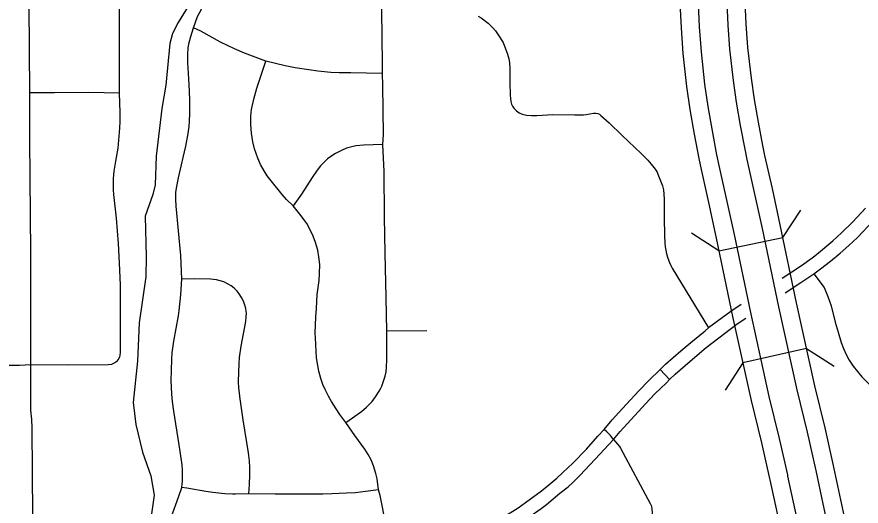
# Model space of a CAD drawing. Extents: x -19 to 366, y -4 to 359.
# Drawn here: x 147.741 to 148.476, y 193.41 to 193.836 of the extents above; entities that cross this region are included whole.
import ezdxf

# ---------------------------------------------------------------- set-up
doc = ezdxf.new("R2010")
doc.units = 0
for name, color, linetype in [('Level 19', 7, 'Continuous'), ('Level 33', 7, 'Continuous'), ('Level 35', 7, 'Continuous'), ('Level 39', 7, 'Continuous'), ('Level 60', 7, 'Continuous')]:
    doc.layers.add(name, color=color, linetype=linetype)

msp = doc.modelspace()

# ---------------------------------------------------------------- linework, layer by layer
at = {"layer": 'Level 19'}
for points in [[(148.31773, 193.85367), (148.31896, 193.82631), (148.32061, 193.80393), (148.32382, 193.77536), (148.32662, 193.75529), (148.33037, 193.73391), (148.33442, 193.71279), (148.33643, 193.70321), (148.34294, 193.67439), (148.34964, 193.64327), (148.36386, 193.57539)], [(148.37961, 193.57869), (148.36539, 193.64662), (148.35866, 193.67785), (148.35216, 193.70663), (148.35021, 193.71595), (148.34621, 193.73682), (148.34253, 193.75779), (148.33979, 193.77737), (148.33664, 193.80542), (148.33503, 193.82727), (148.33382, 193.85413)], [(148.35844, 193.85483), (148.35961, 193.82873), (148.36116, 193.8077), (148.36422, 193.78045), (148.36685, 193.76162), (148.37043, 193.74126), (148.37435, 193.7208), (148.37622, 193.71187), (148.38271, 193.68316), (148.38947, 193.65173), (148.40371, 193.58373)], [(148.41947, 193.58703), (148.40522, 193.65507), (148.39843, 193.68662), (148.39195, 193.71529), (148.39014, 193.72396), (148.38626, 193.74417), (148.38276, 193.76413), (148.3802, 193.78247), (148.37719, 193.80919), (148.37569, 193.82968), (148.37453, 193.85528)], [(148.49138, 193.02327), (148.49393, 193.05829), (148.49485, 193.07246), (148.49538, 193.08667), (148.49574, 193.10401), (148.49586, 193.12129), (148.49576, 193.13841), (148.49548, 193.16088), (148.49342, 193.1934), (148.49138, 193.21746), (148.48967, 193.2375), (148.48708, 193.26312), (148.48463, 193.28072), (148.48087, 193.30488), (148.47569, 193.33434), (148.47387, 193.34375), (148.46392, 193.3888), (148.45811, 193.41579), (148.45197, 193.4443), (148.45175, 193.44555), (148.44443, 193.47837), (148.43534, 193.51502), (148.41947, 193.58703)], [(148.45077, 193.02623), (148.45331, 193.06109), (148.45418, 193.07454), (148.45468, 193.08785), (148.45503, 193.10457), (148.45514, 193.12131), (148.45504, 193.13804), (148.45478, 193.15934), (148.45281, 193.19039), (148.4508, 193.21401), (148.44913, 193.23373), (148.44665, 193.25826), (148.44434, 193.27477), (148.44069, 193.29822), (148.43565, 193.32694), (148.43399, 193.33548), (148.42414, 193.38012), (148.4183, 193.40722), (148.41201, 193.43644), (148.41182, 193.43754), (148.40479, 193.46904), (148.39569, 193.50573), (148.37961, 193.57869)], [(148.40371, 193.58373), (148.41966, 193.51134), (148.42876, 193.47468), (148.43596, 193.44238), (148.43617, 193.44119), (148.44237, 193.4124), (148.44819, 193.38537), (148.4581, 193.34048), (148.45986, 193.33141), (148.46498, 193.30225), (148.4687, 193.27837), (148.4711, 193.2612), (148.47364, 193.23601), (148.47534, 193.21609), (148.47737, 193.19221), (148.47939, 193.16027), (148.47966, 193.13827), (148.47976, 193.1213), (148.47965, 193.10423), (148.47929, 193.08713), (148.47877, 193.07328), (148.47787, 193.0594), (148.47533, 193.02444)], [(148.36386, 193.57539), (148.38001, 193.50206), (148.38912, 193.46535), (148.39603, 193.43437), (148.39622, 193.43333), (148.40257, 193.40383), (148.40841, 193.37669), (148.41823, 193.3322), (148.41982, 193.32401), (148.42481, 193.29559), (148.42842, 193.27242), (148.43066, 193.25634), (148.4331, 193.23224), (148.43476, 193.21264), (148.43676, 193.1892), (148.43869, 193.15874), (148.43894, 193.1379), (148.43904, 193.12131), (148.43893, 193.10479), (148.43859, 193.08831), (148.4381, 193.07536), (148.43725, 193.0622), (148.43472, 193.0274)]]:
    msp.add_lwpolyline(points, dxfattribs=at)
at = {"layer": 'Level 33'}
for points in [[(147.83041, 193.76965), (147.83045, 193.79756), (147.83027, 193.82493), (147.8303, 193.84426), (147.83033, 193.84908), (147.83047, 193.8728), (147.8308, 193.87832), (147.83138, 193.88204), (147.83254, 193.88747), (147.83358, 193.89145), (147.83495, 193.89554), (147.8387, 193.90474), (147.85001, 193.93037)], [(147.89472, 193.82623), (147.89826, 193.83614), (147.89953, 193.8387), (147.90212, 193.84312), (147.90538, 193.8483), (147.91105, 193.85677), (147.92552, 193.87719)], [(147.75225, 193.7698), (147.75174, 193.84592), (147.75065, 193.85619)], [(148.05925, 193.78676), (148.05924, 193.79896), (148.05885, 193.81433), (148.05872, 193.84546)], [(148.1425, 193.83663), (148.14508, 193.83499), (148.15112, 193.8303), (148.15353, 193.82815), (148.15524, 193.82639), (148.1574, 193.8238), (148.15992, 193.82039), (148.16415, 193.81351), (148.16788, 193.80354), (148.16907, 193.79943), (148.16974, 193.79609), (148.17006, 193.79078), (148.17012, 193.7788), (148.17033, 193.76765), (148.17051, 193.76496), (148.17087, 193.76233), (148.17154, 193.75982), (148.17234, 193.75812), (148.17351, 193.75649), (148.17573, 193.75428), (148.17815, 193.75253), (148.18072, 193.75138), (148.18453, 193.75052), (148.18895, 193.75018), (148.19357, 193.75019), (148.20747, 193.75084), (148.22657, 193.7507), (148.23419, 193.75079), (148.23634, 193.75099), (148.24277, 193.75206), (148.24488, 193.75211), (148.24662, 193.75181), (148.24799, 193.75112), (148.24932, 193.75014), (148.2564, 193.74367), (148.26763, 193.73276), (148.28423, 193.71707), (148.29006, 193.7112), (148.29305, 193.70789), (148.2964, 193.70344), (148.29809, 193.7008), (148.29892, 193.69917), (148.30288, 193.68895), (148.30378, 193.68553), (148.30426, 193.67755), (148.3042, 193.66145), (148.30454, 193.64541), (148.30481, 193.63932), (148.30518, 193.63575), (148.30564, 193.63292), (148.3064, 193.62982), (148.30758, 193.62601), (148.30887, 193.62236), (148.3101, 193.61951), (148.3113, 193.61732), (148.34275, 193.56527)], [(147.88464, 193.60778), (147.88359, 193.6284), (147.8797, 193.67136), (147.87943, 193.67724), (147.87949, 193.68304), (147.8799, 193.68685), (147.88167, 193.6958), (147.88427, 193.70715), (147.88573, 193.7136), (147.88816, 193.72337), (147.89003, 193.73447), (147.89084, 193.74055), (147.8912, 193.74523), (147.89145, 193.7518), (147.89146, 193.76337), (147.8912, 193.77136), (147.89055, 193.7821), (147.88968, 193.79602), (147.88971, 193.80306), (147.89019, 193.809), (147.89097, 193.81372), (147.89236, 193.81887), (147.89472, 193.82623)], [(147.95757, 193.79729), (147.94832, 193.8009), (147.93915, 193.80425), (147.93041, 193.80804), (147.91832, 193.81386), (147.90103, 193.8234), (147.89472, 193.82623)], [(147.98149, 193.67139), (147.97573, 193.67713), (147.97198, 193.68139), (147.96227, 193.6932), (147.95887, 193.69773), (147.95614, 193.70189), (147.95308, 193.70736), (147.95074, 193.71285), (147.94796, 193.72114), (147.94645, 193.72726), (147.9453, 193.73478), (147.94463, 193.74223), (147.94464, 193.74958), (147.94523, 193.75524), (147.94714, 193.76434), (147.94974, 193.77392), (147.95757, 193.79729)], [(148.05925, 193.78676), (148.04534, 193.78683), (148.03176, 193.7872), (148.02153, 193.78719), (148.01434, 193.78758), (148.00589, 193.78833), (148.00304, 193.78869), (147.99512, 193.78968), (147.98315, 193.79169), (147.97452, 193.7934), (147.95757, 193.79729)], [(148.05956, 193.72488), (148.06006, 193.73347), (148.05957, 193.7762), (148.05925, 193.78676)], [(147.83041, 193.76965), (147.80361, 193.77006), (147.77392, 193.76974), (147.75225, 193.7698)], [(147.75313, 193.53307), (147.75309, 193.62058), (147.7531, 193.63072), (147.75261, 193.69613), (147.75235, 193.72923), (147.75225, 193.7698)], [(147.82818, 193.53648), (147.82912, 193.53757), (147.83053, 193.54008), (147.83099, 193.54146), (147.83133, 193.54432), (147.8312, 193.55739), (147.8313, 193.58959), (147.83111, 193.60294), (147.83043, 193.62178), (147.8295, 193.63867), (147.82777, 193.66075), (147.82538, 193.68137), (147.82509, 193.6855), (147.82502, 193.68943), (147.82525, 193.69526), (147.82553, 193.69837), (147.82581, 193.70159), (147.82702, 193.71033), (147.82905, 193.72174), (147.83059, 193.7392), (147.83079, 193.74498), (147.83082, 193.75275), (147.83041, 193.76965)], [(148.05956, 193.72488), (148.0426, 193.72415), (148.03613, 193.72357), (148.03255, 193.72293), (148.02802, 193.72154), (148.02362, 193.71971), (148.01844, 193.71709), (148.01435, 193.71455), (148.01139, 193.71226), (148.00793, 193.70906), (148.00534, 193.70629), (148.00232, 193.70259), (147.99792, 193.69623), (147.9887, 193.68152), (147.98149, 193.67139)], [(148.06302, 193.56263), (148.06232, 193.5918), (148.06161, 193.63043), (148.06104, 193.66206), (148.06053, 193.70134), (148.05956, 193.72488)], [(148.02737, 193.48314), (148.02214, 193.49007), (148.0188, 193.49488), (148.01477, 193.50119), (148.01212, 193.50584), (148.00922, 193.51175), (148.00739, 193.51613), (148.0056, 193.52132), (148.00384, 193.52766), (148.00282, 193.53268), (148.00188, 193.53935), (148.00082, 193.55669), (148.0007, 193.56074), (148.00127, 193.57483), (148.00172, 193.58211), (148.00246, 193.59444), (148.00396, 193.60671), (148.00447, 193.61267), (148.00462, 193.62051), (148.00392, 193.62726), (148.0028, 193.63296), (148.00092, 193.63968), (147.99893, 193.64514), (147.9966, 193.6502), (147.99334, 193.65605), (147.99166, 193.65859), (147.98843, 193.66289), (147.98149, 193.67139)], [(148.4071, 193.60861), (148.42382, 193.61965), (148.43303, 193.62628), (148.43421, 193.62714), (148.43689, 193.62922), (148.45108, 193.64117), (148.45862, 193.64792), (148.46837, 193.65764), (148.47938, 193.6696)], [(148.43451, 193.6124), (148.44042, 193.61662), (148.44901, 193.6233), (148.45735, 193.63025), (148.46496, 193.63703), (148.47238, 193.64401), (148.48623, 193.65847)], [(147.88457, 193.42659), (147.88513, 193.43227), (147.88528, 193.43748), (147.88521, 193.44147), (147.88488, 193.44619), (147.88213, 193.46367), (147.87751, 193.49301), (147.87648, 193.50145), (147.87588, 193.50782), (147.87549, 193.51377), (147.87538, 193.5198), (147.87549, 193.52814), (147.87582, 193.53841), (147.8763, 193.54376), (147.87771, 193.55367), (147.88156, 193.57597), (147.88219, 193.58042), (147.88365, 193.59406), (147.88464, 193.60778)], [(147.94283, 193.42089), (147.94344, 193.4291), (147.94383, 193.43741), (147.94383, 193.44385), (147.94349, 193.44968), (147.94264, 193.45674), (147.93809, 193.48534), (147.93518, 193.50556), (147.9348, 193.50888), (147.93432, 193.51305), (147.93396, 193.5187), (147.93439, 193.53443), (147.93476, 193.53957), (147.93619, 193.54941), (147.94019, 193.57092), (147.94061, 193.57503), (147.94073, 193.57817), (147.94061, 193.57982), (147.94026, 193.58214), (147.93945, 193.58518), (147.9382, 193.58846), (147.93658, 193.59182), (147.93457, 193.59501), (147.93284, 193.59715), (147.93023, 193.59979), (147.92761, 193.602), (147.92125, 193.60543), (147.91485, 193.60707), (147.9096, 193.60775), (147.8959, 193.60797), (147.88464, 193.60778)], [(148.4096, 193.59597), (148.42327, 193.60469), (148.43451, 193.6124)], [(148.43451, 193.6124), (148.44346, 193.60041), (148.44678, 193.59252), (148.44974, 193.58449), (148.45312, 193.5704), (148.45562, 193.56151), (148.45832, 193.55268), (148.46044, 193.5474), (148.4628, 193.54222), (148.46537, 193.53714), (148.46879, 193.53212), (148.47246, 193.5273), (148.47639, 193.52268), (148.48579, 193.51319)], [(148.37119, 193.58569), (148.36233, 193.57955), (148.34275, 193.56527)], [(148.30896, 193.52053), (148.31378, 193.52499), (148.32686, 193.53649), (148.34072, 193.5482), (148.36786, 193.56878), (148.37527, 193.57367)], [(148.02737, 193.48314), (148.04101, 193.49275), (148.04517, 193.49625), (148.0471, 193.49806), (148.05008, 193.50137), (148.0532, 193.50547), (148.05628, 193.51031), (148.05764, 193.51296), (148.05856, 193.51477), (148.06019, 193.51896), (148.0615, 193.52332), (148.06231, 193.52708), (148.06279, 193.53102), (148.0631, 193.53792), (148.06293, 193.54855), (148.06302, 193.56263)], [(148.09774, 193.56293), (148.06302, 193.56263)], [(148.30082, 193.52914), (148.30554, 193.5337), (148.3189, 193.54552), (148.32737, 193.55264), (148.34007, 193.56285), (148.34275, 193.56527)], [(147.75313, 193.53307), (147.74332, 193.53261), (147.73086, 193.53255), (147.71671, 193.53307), (147.70425, 193.53382), (147.69739, 193.53442), (147.67746, 193.53706), (147.66499, 193.5391)], [(147.82818, 193.53648), (147.82709, 193.53552), (147.82463, 193.53406), (147.82327, 193.53358), (147.82041, 193.53318), (147.78516, 193.5329), (147.75313, 193.53307)], [(147.75492, 193.35854), (147.75484, 193.40165), (147.75432, 193.47838), (147.75415, 193.48566), (147.75329, 193.49373), (147.75313, 193.53307)], [(148.25201, 193.47684), (148.25915, 193.48526), (148.26481, 193.49161), (148.27159, 193.49914), (148.28221, 193.51056), (148.29088, 193.51947), (148.30082, 193.52914)], [(148.30896, 193.52053), (148.30082, 193.52914)], [(148.26034, 193.46839), (148.26615, 193.4753), (148.28812, 193.49936), (148.29622, 193.50792), (148.30628, 193.51762), (148.30896, 193.52053)], [(148.05574, 193.42454), (148.05444, 193.43403), (148.05333, 193.4388), (148.05149, 193.44547), (148.04947, 193.45045), (148.04685, 193.45511), (148.04391, 193.45975), (148.03519, 193.47174), (148.02737, 193.48314)], [(148.13488, 193.38551), (148.13884, 193.3876), (148.14835, 193.39222), (148.17015, 193.40438), (148.17723, 193.40897), (148.18362, 193.41335), (148.19752, 193.42366), (148.2039, 193.42884), (148.21083, 193.43478), (148.21613, 193.4395), (148.22472, 193.44762), (148.23676, 193.45998), (148.24666, 193.47108), (148.25201, 193.47684)], [(148.26034, 193.46839), (148.25766, 193.47162), (148.25436, 193.47496), (148.25201, 193.47684)], [(148.14004, 193.37449), (148.15845, 193.38385), (148.16593, 193.38794), (148.1727, 193.39189), (148.18012, 193.39648), (148.1866, 193.40074), (148.19727, 193.40824), (148.20202, 193.41178), (148.21357, 193.42148), (148.22079, 193.42716), (148.22471, 193.43081), (148.23084, 193.43699), (148.24433, 193.45104), (148.26034, 193.46839)], [(148.26034, 193.46839), (148.26531, 193.46223), (148.26618, 193.46069), (148.29213, 193.41263), (148.29313, 193.41017), (148.29369, 193.40732), (148.2938, 193.40518), (148.29353, 193.40152)], [(147.8723, 193.3586), (147.87184, 193.37147), (147.87182, 193.37933), (147.87221, 193.38533), (147.87323, 193.39303), (147.87409, 193.39684), (147.87521, 193.40049), (147.88209, 193.41907), (147.88457, 193.42659)], [(147.94283, 193.42089), (147.93121, 193.42071), (147.92867, 193.42081), (147.92199, 193.42108), (147.91158, 193.42207), (147.90533, 193.42304), (147.88908, 193.42604), (147.88457, 193.42659)], [(148.05574, 193.42454), (148.04431, 193.42294), (148.03566, 193.42202), (148.02775, 193.42148), (148.01507, 193.42094), (148.00742, 193.42081), (148.00536, 193.42078), (147.96567, 193.42072), (147.94283, 193.42089)], [(148.06796, 193.36456), (148.05904, 193.41087), (148.0571, 193.41957), (148.05574, 193.42454)]]:
    msp.add_lwpolyline(points, dxfattribs=at)
at = {"layer": 'Level 35'}
msp.add_lwpolyline([(147.89917, 193.86005), (147.88142, 193.83108), (147.87658, 193.82136), (147.87401, 193.81262), (147.87073, 193.77637), (147.8673, 193.75605), (147.86236, 193.71466), (147.86144, 193.68981), (147.85924, 193.68125), (147.85259, 193.66242), (147.85366, 193.62716), (147.85324, 193.60989), (147.84734, 193.56964), (147.84612, 193.53644), (147.84226, 193.50037), (147.84452, 193.48124), (147.85041, 193.4572), (147.8576, 193.43659), (147.86059, 193.41992), (147.85362, 193.3715)], dxfattribs=at)
at = {"layer": 'Level 39'}
for p, q in [((148.40754, 193.64397), (148.42309, 193.66775)), ((148.35193, 193.63232), (148.32815, 193.64786)), ((148.35193, 193.63232), (148.40754, 193.64397)), ((148.42823, 193.54728), (148.37274, 193.53506)), ((148.42823, 193.54728), (148.45217, 193.53199)), ((148.37274, 193.53506), (148.35745, 193.51112))]:
    msp.add_line(p, q, dxfattribs=at)
at = {"layer": 'Level 60'}
for points in [[(154.11585, 1.87092), (153.9063, 10.48743), (153.69602, 19.10409), (153.48501, 27.72087), (153.27327, 36.3378), (153.0608, 44.95486), (152.84759, 53.57206), (152.63366, 62.1894), (152.419, 70.80688), (152.20362, 79.42449), (151.98751, 88.04225), (151.77068, 96.66014), (151.55312, 105.27817), (151.33484, 113.89634), (151.11584, 122.51465), (150.89612, 131.13311), (150.67568, 139.7517), (150.45452, 148.37043), (150.23264, 156.98931), (150.01005, 165.60832), (149.78674, 174.22748), (149.56272, 182.84677), (149.33799, 191.46621), (149.11254, 200.0858), (148.88638, 208.70552), (148.65952, 217.32539), (148.43194, 225.9454), (148.20366, 234.56555), (147.97466, 243.18584), (147.74497, 251.80628), (147.51457, 260.42687), (147.28346, 269.04759), (147.05165, 277.66846), (146.81914, 286.28948), (146.58593, 294.91064), (146.35202, 303.53194), (146.11742, 312.15339), (145.88211, 320.77499), (145.64611, 329.39673), (145.40941, 338.01861), (145.17202, 346.64065)], [(0, 189.51617), (7.11214, 189.52059), (14.22427, 189.53386), (21.33637, 189.55597), (28.44845, 189.58693), (35.56048, 189.62672), (42.67245, 189.67537), (49.78436, 189.73285), (56.89619, 189.79918), (64.00793, 189.87436), (71.11958, 189.95838), (78.23111, 190.05124), (85.34253, 190.15294), (92.45381, 190.26349), (99.56495, 190.38288), (106.67593, 190.51112), (113.78675, 190.6482), (120.89739, 190.79412), (128.00785, 190.94888), (135.11811, 191.11248), (142.22816, 191.28493), (149.33799, 191.46621), (156.44759, 191.65634), (163.55694, 191.85531), (170.66605, 192.06312), (177.77489, 192.27977), (184.88345, 192.50526), (191.99173, 192.73959), (199.09971, 192.98276), (206.20739, 193.23477), (213.31474, 193.49561), (220.42177, 193.7653), (227.52845, 194.04382), (234.63479, 194.33118), (241.74076, 194.62738), (248.84635, 194.93241), (255.95157, 195.24628), (263.05638, 195.56898), (270.16079, 195.90052), (277.26478, 196.24089), (284.36834, 196.5901), (291.47147, 196.94814), (298.57414, 197.31501), (305.67635, 197.69072), (312.77809, 198.07525), (319.87934, 198.46862), (326.9801, 198.87082), (334.08035, 199.28185), (341.18009, 199.7017)]]:
    msp.add_spline(points, degree=3, dxfattribs=at)

doc.saveas('drawing.dxf')
